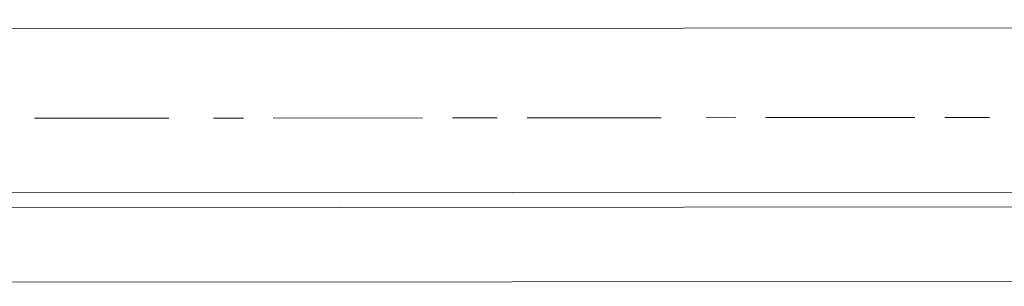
# Model space of a CAD drawing. Header units: inches. Extents: x -5850 to 5646, y 8947 to 13007.
# Tile 516 of 548: x 1014 to 1042, y 11422 to 11429. Entities that reach past the tile are written whole.
import ezdxf

# ---------------------------------------------------------------- set-up
doc = ezdxf.new("R2010")
doc.units = ezdxf.units.IN
doc.header["$MEASUREMENT"] = 0
doc.layers.add('at_Entity', color=7, linetype='Continuous')

msp = doc.modelspace()

# ---------------------------------------------------------------- linework, layer by layer
at = {"layer": 'at_Entity', "color": 7, "lineweight": 20}
for p, q in [((917.109, 11428.948), (1300.65, 11429.29)), ((917.113, 11424.297), (1335.713, 11424.671)), ((886.706, 11423.851), (1300.654, 11424.221)), ((1335.715, 11422.139), (886.707, 11421.738))]:
    msp.add_line(p, q, dxfattribs=at)
at = {"layer": 'at_Entity', "color": 3, "lineweight": 20}
for p, q in [((1041.722, 11426.522), (1040.456, 11426.52)), ((1018.491, 11426.501), (1014.688, 11426.497)), ((1020.604, 11426.503), (1019.757, 11426.502)), ((1025.673, 11426.507), (1021.446, 11426.504)), ((1027.781, 11426.509), (1026.515, 11426.508)), ((1032.426, 11426.513), (1028.629, 11426.51)), ((1034.54, 11426.515), (1033.698, 11426.514)), ((1039.609, 11426.52), (1035.387, 11426.516))]:
    msp.add_line(p, q, dxfattribs=at)

doc.saveas('drawing.dxf')
